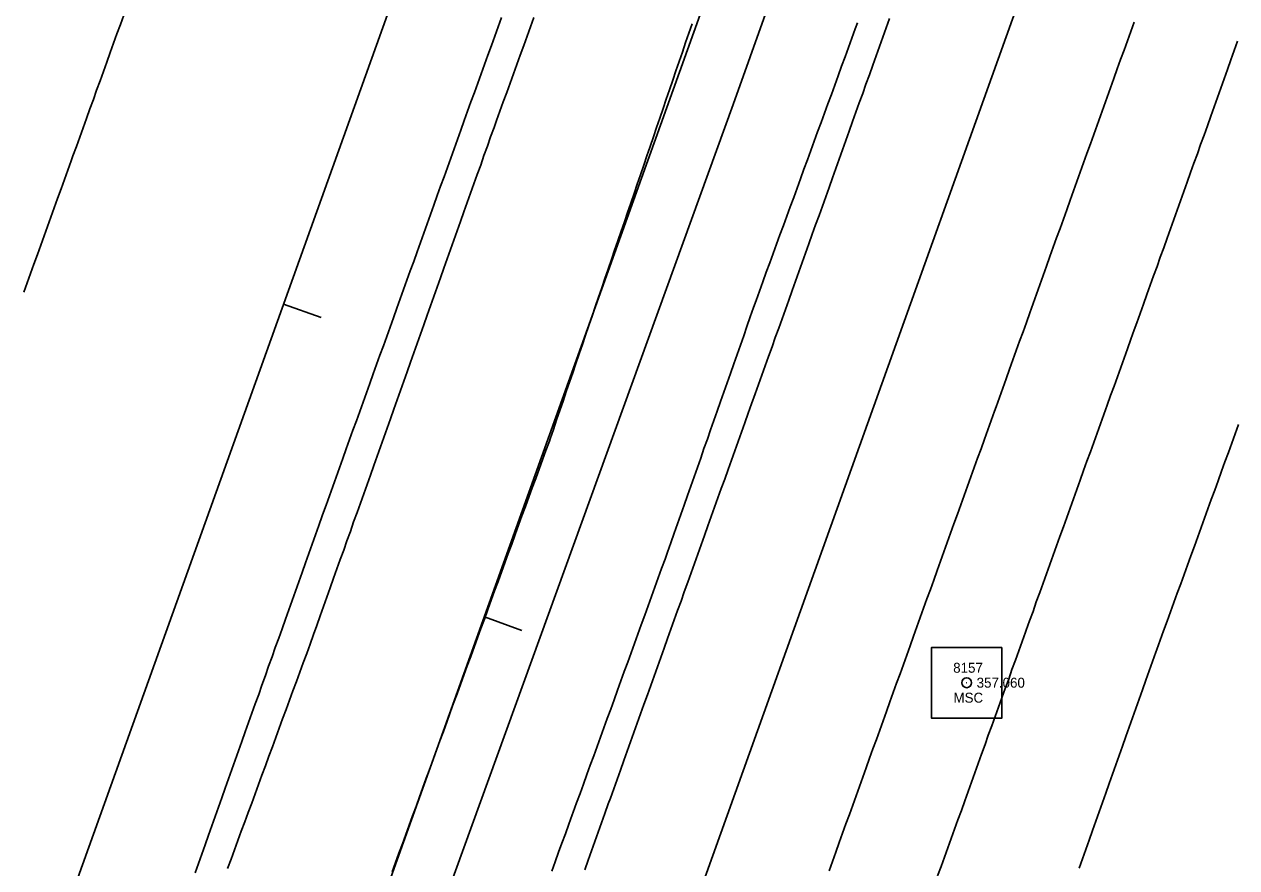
# Model space of a CAD drawing. Extents: x 1901471 to 1963503, y 756461 to 799997.
# Drawn here: x 1940682.2 to 1940803.7, y 779946.4 to 780031 of the extents above; entities that cross this region are included whole.
import ezdxf

# ---------------------------------------------------------------- set-up
doc = ezdxf.new("R2010")
doc.units = 0
for name, color, linetype in [('RD_EX_Fence_Other', 7, 'Continuous'), ('RD_EX_H2O', 7, 'Continuous'), ('RD_EX_Road', 7, 'Continuous'), ('RD_EX_Road_txCode', 7, 'Continuous'), ('RD_HC_Cl', 7, 'Continuous'), ('RD_HC_Data_Tic', 7, 'Continuous'), ('RD_HC_Survey', 7, 'Continuous'), ('RD_HC_txCode', 7, 'Continuous'), ('RD_SMD_Locator', 7, 'Continuous')]:
    doc.layers.add(name, color=color, linetype=linetype)

msp = doc.modelspace()

# ---------------------------------------------------------------- linework, layer by layer
at = {"layer": 'RD_EX_Fence_Other'}
msp.add_lwpolyline([(1940682.24, 779824.66), (1940695.89, 779863.73), (1940722.93, 779939.21), (1940753.27, 780022.99), (1940784.33, 780110.09), (1940815, 780196.43), (1940838.75, 780262), (1940849.69, 780291.88)], dxfattribs=at)
at = {"layer": 'RD_EX_H2O'}
for points in [[(1940719.09, 779946.02), (1940719.44, 779946.96), (1940719.78, 779947.9), (1940720.12, 779948.84), (1940720.46, 779949.77), (1940720.81, 779950.71), (1940721.15, 779951.65), (1940721.49, 779952.59), (1940721.83, 779953.53), (1940722.18, 779954.47), (1940722.52, 779955.41), (1940722.86, 779956.35), (1940723.2, 779957.29), (1940723.55, 779958.23), (1940723.89, 779959.17), (1940724.23, 779960.11), (1940724.58, 779961.05), (1940724.92, 779961.99), (1940725.26, 779962.93), (1940725.6, 779963.87), (1940725.95, 779964.81), (1940726.29, 779965.74), (1940726.63, 779966.68), (1940726.97, 779967.62), (1940727.32, 779968.56), (1940727.66, 779969.5), (1940728, 779970.44), (1940728.35, 779971.38), (1940728.69, 779972.32), (1940729.03, 779973.26), (1940729.37, 779974.2), (1940729.72, 779975.14), (1940730.06, 779976.08), (1940730.4, 779977.02), (1940730.74, 779977.96), (1940731.09, 779978.9), (1940731.43, 779979.84), (1940731.77, 779980.78), (1940732.11, 779981.71), (1940732.46, 779982.65), (1940732.8, 779983.59), (1940733.14, 779984.53), (1940733.49, 779985.47), (1940733.83, 779986.41), (1940734.17, 779987.35), (1940734.51, 779988.29), (1940734.86, 779989.23), (1940734.94, 779989.45), (1940735.26, 779990.39), (1940735.58, 779991.34), (1940735.91, 779992.29), (1940736.23, 779993.23), (1940736.55, 779994.18), (1940736.88, 779995.13), (1940737.2, 779996.07), (1940737.52, 779997.02), (1940737.85, 779997.96), (1940738.17, 779998.91), (1940738.49, 779999.86), (1940738.81, 780000.8), (1940738.81, 780000.8), (1940739.14, 780001.75), (1940739.46, 780002.7), (1940739.78, 780003.64), (1940740.11, 780004.59), (1940740.43, 780005.53), (1940740.75, 780006.48), (1940741.08, 780007.43), (1940741.4, 780008.37), (1940741.72, 780009.32), (1940742.05, 780010.27), (1940742.37, 780011.21), (1940742.69, 780012.16), (1940743.02, 780013.1), (1940743.34, 780014.05), (1940743.66, 780015), (1940743.99, 780015.94), (1940744.31, 780016.89), (1940744.63, 780017.84), (1940744.96, 780018.78), (1940745.28, 780019.73), (1940745.6, 780020.67), (1940745.93, 780021.62), (1940746.25, 780022.57), (1940746.57, 780023.51), (1940746.9, 780024.46), (1940747.22, 780025.41), (1940747.54, 780026.35), (1940747.87, 780027.3), (1940748.19, 780028.24), (1940748.51, 780029.19), (1940748.83, 780030.14), (1940749.16, 780031.08)], [(1940787.94, 779946.39), (1940788.28, 779947.33), (1940788.61, 779948.27), (1940788.95, 779949.21), (1940789.28, 779950.16), (1940789.62, 779951.1), (1940789.95, 779952.04), (1940790.29, 779952.98), (1940790.62, 779953.92), (1940790.96, 779954.87), (1940791.29, 779955.81), (1940791.63, 779956.75), (1940791.96, 779957.69), (1940792.3, 779958.63), (1940792.63, 779959.58), (1940792.97, 779960.52), (1940793.3, 779961.46), (1940793.64, 779962.4), (1940793.97, 779963.34), (1940794.31, 779964.29), (1940794.64, 779965.23), (1940794.98, 779966.17), (1940795.31, 779967.11), (1940795.65, 779968.05), (1940795.74, 779968.33), (1940796.08, 779969.27), (1940796.42, 779970.21), (1940796.42, 779970.21), (1940796.77, 779971.15), (1940797.11, 779972.09), (1940797.45, 779973.03), (1940797.79, 779973.97), (1940798.13, 779974.91), (1940798.47, 779975.85), (1940798.81, 779976.79), (1940799.15, 779977.73), (1940799.5, 779978.67), (1940799.84, 779979.61), (1940800.18, 779980.55), (1940800.52, 779981.49), (1940800.86, 779982.43), (1940801.2, 779983.37), (1940801.54, 779984.31), (1940801.88, 779985.25), (1940802.23, 779986.19), (1940802.57, 779987.13), (1940802.91, 779988.07), (1940803.25, 779989.01), (1940803.59, 779989.95), (1940803.93, 779990.89)]]:
    msp.add_lwpolyline(points, dxfattribs=at)
at = {"layer": 'RD_EX_Road'}
for points in [[(1940692.19, 780031.94), (1940691.86, 780031), (1940691.52, 780030.06), (1940691.18, 780029.12), (1940690.84, 780028.18), (1940690.5, 780027.24), (1940690.16, 780026.3), (1940689.82, 780025.36), (1940689.48, 780024.41), (1940689.15, 780023.47), (1940688.81, 780022.53), (1940688.47, 780021.59), (1940688.13, 780020.65), (1940687.79, 780019.71), (1940687.45, 780018.77), (1940687.11, 780017.83), (1940686.93, 780017.33), (1940686.59, 780016.39), (1940686.25, 780015.45), (1940685.91, 780014.51), (1940685.57, 780013.56), (1940685.23, 780012.62), (1940684.89, 780011.68), (1940684.56, 780010.74), (1940684.22, 780009.8), (1940683.88, 780008.86), (1940683.54, 780007.92), (1940683.2, 780006.98), (1940682.86, 780006.04), (1940682.52, 780005.1), (1940682.18, 780004.16)], [(1940730.06, 780031.71), (1940729.72, 780030.77), (1940729.38, 780029.83), (1940729.04, 780028.89), (1940728.7, 780027.94), (1940728.36, 780027), (1940728.02, 780026.06), (1940727.68, 780025.12), (1940727.34, 780024.18), (1940727, 780023.24), (1940726.66, 780022.31), (1940726.33, 780021.36), (1940725.99, 780020.42), (1940725.65, 780019.48), (1940725.31, 780018.54), (1940724.98, 780017.6), (1940724.64, 780016.66), (1940724.3, 780015.72), (1940723.96, 780014.78), (1940723.62, 780013.84), (1940723.29, 780012.89), (1940722.95, 780011.95), (1940722.61, 780011.01), (1940722.27, 780010.07), (1940721.93, 780009.13), (1940721.6, 780008.19), (1940721.26, 780007.25), (1940720.92, 780006.31), (1940720.58, 780005.37), (1940720.24, 780004.43), (1940719.91, 780003.48), (1940719.57, 780002.54), (1940719.23, 780001.6), (1940718.89, 780000.66), (1940718.55, 779999.72), (1940718.22, 779998.78), (1940717.88, 779997.84), (1940717.54, 779996.9), (1940717.2, 779995.96), (1940716.86, 779995.01), (1940716.53, 779994.07), (1940716.19, 779993.13), (1940715.85, 779992.19), (1940715.51, 779991.25), (1940715.17, 779990.31), (1940714.84, 779989.37), (1940714.5, 779988.43), (1940714.16, 779987.49), (1940713.82, 779986.54), (1940713.48, 779985.6), (1940713.15, 779984.66), (1940712.81, 779983.72), (1940712.47, 779982.78), (1940712.13, 779981.84), (1940712.09, 779981.71), (1940711.75, 779980.77), (1940711.42, 779979.83), (1940711.08, 779978.89), (1940710.75, 779977.95), (1940710.41, 779977), (1940710.08, 779976.06), (1940709.74, 779975.12), (1940709.4, 779974.18), (1940709.07, 779973.24), (1940708.73, 779972.29), (1940708.4, 779971.35), (1940708.06, 779970.41), (1940707.73, 779969.47), (1940707.39, 779968.53), (1940707.06, 779967.58), (1940706.72, 779966.64), (1940706.39, 779965.7), (1940706.05, 779964.76), (1940705.72, 779963.82), (1940705.38, 779962.87), (1940705.04, 779961.93), (1940704.71, 779960.99), (1940704.37, 779960.05), (1940704.04, 779959.11), (1940703.7, 779958.16), (1940703.37, 779957.22), (1940703.03, 779956.28), (1940702.7, 779955.34), (1940702.36, 779954.4), (1940702.03, 779953.45), (1940701.69, 779952.51), (1940701.36, 779951.57), (1940701.02, 779950.63), (1940700.68, 779949.69), (1940700.35, 779948.74), (1940700.01, 779947.8), (1940699.68, 779946.86), (1940699.34, 779945.92)], [(1940733.31, 780031.7), (1940732.97, 780030.76), (1940732.62, 780029.82), (1940732.28, 780028.88), (1940731.94, 780027.94), (1940731.6, 780027), (1940731.26, 780026.06), (1940730.92, 780025.12), (1940730.58, 780024.18), (1940730.24, 780023.24), (1940729.9, 780022.3), (1940729.56, 780021.36), (1940729.31, 780020.68), (1940728.97, 780019.74), (1940728.64, 780018.8), (1940728.3, 780017.85), (1940727.97, 780016.91), (1940727.63, 780015.97), (1940727.3, 780015.03), (1940726.96, 780014.08), (1940726.63, 780013.14), (1940726.29, 780012.2), (1940725.96, 780011.26), (1940725.62, 780010.32), (1940725.29, 780009.37), (1940724.95, 780008.43), (1940724.62, 780007.49), (1940724.29, 780006.55), (1940723.95, 780005.61), (1940723.62, 780004.66), (1940723.28, 780003.72), (1940722.95, 780002.78), (1940722.61, 780001.84), (1940722.28, 780000.89), (1940721.94, 779999.95), (1940721.61, 779999.01), (1940721.27, 779998.07), (1940720.94, 779997.13), (1940720.6, 779996.18), (1940720.27, 779995.24), (1940719.93, 779994.3), (1940719.6, 779993.36), (1940719.26, 779992.41), (1940718.93, 779991.47), (1940718.59, 779990.53), (1940718.26, 779989.59), (1940717.92, 779988.65), (1940717.59, 779987.7), (1940717.25, 779986.76), (1940716.92, 779985.82), (1940716.58, 779984.88), (1940716.25, 779983.93), (1940715.91, 779982.99), (1940715.58, 779982.05), (1940715.24, 779981.11), (1940714.91, 779980.17), (1940714.57, 779979.22), (1940714.24, 779978.28), (1940713.9, 779977.34), (1940713.57, 779976.4), (1940713.23, 779975.46), (1940712.9, 779974.51), (1940712.56, 779973.57), (1940712.23, 779972.63), (1940711.89, 779971.69), (1940711.56, 779970.74), (1940711.23, 779969.81), (1940710.88, 779968.87), (1940710.54, 779967.93), (1940710.19, 779967), (1940709.85, 779966.06), (1940709.5, 779965.12), (1940709.16, 779964.18), (1940708.81, 779963.24), (1940708.47, 779962.3), (1940708.12, 779961.36), (1940707.78, 779960.43), (1940707.43, 779959.49), (1940707.09, 779958.55), (1940706.74, 779957.61), (1940706.4, 779956.67), (1940706.05, 779955.73), (1940705.71, 779954.79), (1940705.36, 779953.86), (1940705.02, 779952.92), (1940704.67, 779951.98), (1940704.33, 779951.04), (1940703.98, 779950.1), (1940703.64, 779949.16), (1940703.29, 779948.22), (1940702.95, 779947.29), (1940702.6, 779946.35)], [(1940765.74, 780031.18), (1940765.51, 780030.57), (1940765.17, 780029.63), (1940764.83, 780028.69), (1940764.49, 780027.75), (1940764.14, 780026.81), (1940763.8, 780025.87), (1940763.46, 780024.93), (1940763.12, 780023.99), (1940762.77, 780023.06), (1940762.43, 780022.12), (1940762.09, 780021.18), (1940761.74, 780020.24), (1940761.4, 780019.3), (1940761.06, 780018.36), (1940760.72, 780017.42), (1940760.37, 780016.48), (1940760.03, 780015.54), (1940759.69, 780014.6), (1940759.35, 780013.66), (1940759, 780012.72), (1940758.66, 780011.78), (1940758.32, 780010.84), (1940757.97, 780009.9), (1940757.63, 780008.96), (1940757.29, 780008.03), (1940756.95, 780007.09), (1940756.6, 780006.15), (1940756.26, 780005.21), (1940755.92, 780004.27), (1940755.58, 780003.33), (1940755.33, 780002.62), (1940754.99, 780001.67), (1940754.66, 780000.73), (1940754.33, 779999.79), (1940754, 779998.84), (1940753.67, 779997.9), (1940753.34, 779996.96), (1940753.01, 779996.01), (1940752.67, 779995.07), (1940752.34, 779994.13), (1940752.01, 779993.18), (1940751.68, 779992.24), (1940751.35, 779991.3), (1940751.02, 779990.35), (1940750.69, 779989.41), (1940750.35, 779988.47), (1940750.02, 779987.52), (1940749.69, 779986.58), (1940749.36, 779985.64), (1940749.03, 779984.69), (1940748.7, 779983.75), (1940748.37, 779982.81), (1940748.03, 779981.86), (1940747.7, 779980.92), (1940747.37, 779979.98), (1940747.04, 779979.03), (1940746.71, 779978.09), (1940746.46, 779977.39), (1940746.11, 779976.45), (1940745.77, 779975.51), (1940745.43, 779974.57), (1940745.09, 779973.63), (1940744.75, 779972.69), (1940744.41, 779971.75), (1940744.07, 779970.81), (1940743.73, 779969.87), (1940743.39, 779968.93), (1940743.05, 779967.99), (1940742.71, 779967.05), (1940742.36, 779966.11), (1940742.02, 779965.17), (1940741.68, 779964.23), (1940741.34, 779963.29), (1940741, 779962.35), (1940740.66, 779961.41), (1940740.32, 779960.47), (1940739.98, 779959.53), (1940739.64, 779958.59), (1940739.3, 779957.65), (1940738.96, 779956.71), (1940738.61, 779955.77), (1940738.27, 779954.83), (1940737.93, 779953.89), (1940737.59, 779952.95), (1940737.25, 779952.01), (1940737.15, 779951.73), (1940736.8, 779950.79), (1940736.46, 779949.85), (1940736.12, 779948.91), (1940735.77, 779947.98), (1940735.43, 779947.04), (1940735.09, 779946.1)], [(1940768.95, 780031.62), (1940768.61, 780030.68), (1940768.28, 780029.74), (1940767.94, 780028.79), (1940767.6, 780027.85), (1940767.27, 780026.91), (1940766.93, 780025.97), (1940766.59, 780025.03), (1940766.26, 780024.09), (1940765.92, 780023.14), (1940765.58, 780022.2), (1940765.25, 780021.26), (1940764.91, 780020.32), (1940764.57, 780019.38), (1940764.24, 780018.44), (1940763.9, 780017.49), (1940763.56, 780016.55), (1940763.23, 780015.61), (1940762.89, 780014.67), (1940762.55, 780013.73), (1940762.22, 780012.79), (1940761.88, 780011.84), (1940761.54, 780010.9), (1940761.21, 780009.96), (1940760.87, 780009.02), (1940760.53, 780008.08), (1940760.2, 780007.14), (1940759.86, 780006.2), (1940759.52, 780005.25), (1940759.19, 780004.31), (1940758.85, 780003.37), (1940758.51, 780002.43), (1940758.18, 780001.49), (1940757.84, 780000.55), (1940757.5, 779999.6), (1940757.17, 779998.66), (1940756.83, 779997.72), (1940756.49, 779996.78), (1940756.16, 779995.84), (1940755.82, 779994.9), (1940755.48, 779993.95), (1940755.12, 779992.95), (1940754.79, 779992.01), (1940754.45, 779991.07), (1940754.11, 779990.13), (1940753.78, 779989.19), (1940753.44, 779988.24), (1940753.1, 779987.3), (1940752.76, 779986.36), (1940752.43, 779985.42), (1940752.09, 779984.48), (1940751.75, 779983.54), (1940751.42, 779982.6), (1940751.08, 779981.65), (1940750.74, 779980.71), (1940750.41, 779979.77), (1940750.07, 779978.83), (1940749.73, 779977.89), (1940749.4, 779976.95), (1940749.06, 779976), (1940748.72, 779975.06), (1940748.38, 779974.12), (1940748.05, 779973.18), (1940747.71, 779972.24), (1940747.37, 779971.3), (1940747.04, 779970.36), (1940746.7, 779969.41), (1940746.36, 779968.47), (1940746.03, 779967.53), (1940745.69, 779966.59), (1940745.35, 779965.65), (1940745.02, 779964.71), (1940744.68, 779963.77), (1940744.34, 779962.82), (1940744, 779961.88), (1940743.67, 779960.94), (1940743.33, 779960), (1940742.99, 779959.06), (1940742.66, 779958.12), (1940742.32, 779957.18), (1940741.98, 779956.23), (1940741.65, 779955.29), (1940741.31, 779954.35), (1940740.97, 779953.41), (1940740.76, 779952.83), (1940740.43, 779951.89), (1940740.09, 779950.95), (1940739.75, 779950.01), (1940739.42, 779949.06), (1940739.08, 779948.12), (1940738.74, 779947.18), (1940738.4, 779946.24)], [(1940793.46, 780031.25), (1940793.12, 780030.31), (1940792.79, 780029.37), (1940792.45, 780028.43), (1940792.11, 780027.49), (1940791.77, 780026.55), (1940791.44, 780025.6), (1940791.1, 780024.66), (1940790.76, 780023.72), (1940790.42, 780022.78), (1940790.09, 780021.84), (1940789.75, 780020.9), (1940789.41, 780019.96), (1940789.08, 780019.02), (1940789.08, 780019.02), (1940788.74, 780018.07), (1940788.4, 780017.13), (1940788.06, 780016.19), (1940787.73, 780015.25), (1940787.39, 780014.31), (1940787.05, 780013.37), (1940786.71, 780012.43), (1940786.38, 780011.48), (1940786.04, 780010.54), (1940785.7, 780009.6), (1940785.36, 780008.66), (1940785.03, 780007.72), (1940784.69, 780006.78), (1940784.35, 780005.84), (1940784.01, 780004.9), (1940783.68, 780003.95), (1940783.34, 780003.01), (1940783, 780002.07), (1940782.66, 780001.13), (1940782.33, 780000.19), (1940781.99, 779999.25), (1940781.65, 779998.31), (1940781.31, 779997.36), (1940780.98, 779996.42), (1940780.64, 779995.48), (1940780.3, 779994.54), (1940779.96, 779993.6), (1940779.63, 779992.66), (1940779.47, 779992.23), (1940779.13, 779991.29), (1940778.8, 779990.35), (1940778.46, 779989.41), (1940778.12, 779988.46), (1940777.78, 779987.52), (1940777.44, 779986.58), (1940777.1, 779985.64), (1940776.76, 779984.7), (1940776.43, 779983.76), (1940776.09, 779982.82), (1940775.75, 779981.88), (1940775.41, 779980.94), (1940775.07, 779980), (1940774.73, 779979.06), (1940774.4, 779978.11), (1940774.06, 779977.17), (1940773.72, 779976.23), (1940773.38, 779975.29), (1940773.04, 779974.35), (1940772.7, 779973.41), (1940772.37, 779972.47), (1940772.03, 779971.53), (1940771.69, 779970.59), (1940771.35, 779969.65), (1940771.01, 779968.7), (1940770.67, 779967.76), (1940770.34, 779966.82), (1940770, 779965.88), (1940769.66, 779964.94), (1940769.32, 779964), (1940768.98, 779963.06), (1940768.64, 779962.12), (1940768.3, 779961.18), (1940767.97, 779960.24), (1940767.63, 779959.3), (1940767.63, 779959.3), (1940767.29, 779958.35), (1940766.95, 779957.41), (1940766.61, 779956.47), (1940766.27, 779955.53), (1940765.94, 779954.59), (1940765.6, 779953.65), (1940765.26, 779952.71), (1940764.92, 779951.77), (1940764.58, 779950.83), (1940764.24, 779949.89), (1940763.91, 779948.95), (1940763.57, 779948), (1940763.23, 779947.06), (1940762.89, 779946.12)], [(1940803.84, 780029.33), (1940803.5, 780028.39), (1940803.16, 780027.45), (1940802.83, 780026.5), (1940802.49, 780025.56), (1940802.15, 780024.62), (1940801.82, 780023.68), (1940801.48, 780022.74), (1940801.14, 780021.8), (1940800.81, 780020.85), (1940800.47, 780019.91), (1940800.13, 780018.97), (1940799.8, 780018.03), (1940799.46, 780017.09), (1940799.12, 780016.15), (1940798.79, 780015.2), (1940798.45, 780014.26), (1940798.11, 780013.32), (1940797.78, 780012.38), (1940797.44, 780011.44), (1940797.1, 780010.5), (1940796.77, 780009.56), (1940796.43, 780008.61), (1940796.09, 780007.67), (1940795.76, 780006.73), (1940795.42, 780005.79), (1940795.08, 780004.85), (1940794.75, 780003.91), (1940794.41, 780002.96), (1940794.07, 780002.02), (1940793.74, 780001.08), (1940793.48, 780000.37), (1940793.14, 779999.43), (1940793.14, 779999.43), (1940792.8, 779998.49), (1940792.47, 779997.55), (1940792.13, 779996.61), (1940791.79, 779995.67), (1940791.45, 779994.73), (1940791.11, 779993.79), (1940790.77, 779992.84), (1940790.43, 779991.9), (1940790.1, 779990.96), (1940789.76, 779990.02), (1940789.42, 779989.08), (1940789.08, 779988.14), (1940788.74, 779987.2), (1940788.4, 779986.26), (1940788.07, 779985.32), (1940787.73, 779984.38), (1940787.39, 779983.44), (1940787.05, 779982.49), (1940786.71, 779981.55), (1940786.37, 779980.61), (1940786.03, 779979.67), (1940785.7, 779978.73), (1940785.36, 779977.79), (1940785.02, 779976.85), (1940784.68, 779975.91), (1940784.34, 779974.97), (1940784, 779974.03), (1940783.66, 779973.09), (1940783.33, 779972.14), (1940782.99, 779971.2), (1940782.65, 779970.26), (1940782.58, 779970.07), (1940782.24, 779969.13), (1940781.9, 779968.19), (1940781.56, 779967.25), (1940781.22, 779966.3), (1940780.89, 779965.36), (1940780.55, 779964.42), (1940780.21, 779963.48), (1940779.87, 779962.54), (1940779.53, 779961.6), (1940779.19, 779960.66), (1940778.85, 779959.72), (1940778.52, 779958.78), (1940778.18, 779957.84), (1940777.84, 779956.9), (1940777.5, 779955.96), (1940777.16, 779955.01), (1940776.82, 779954.07), (1940776.48, 779953.13), (1940776.15, 779952.19), (1940775.81, 779951.25), (1940775.47, 779950.31), (1940775.13, 779949.37), (1940774.79, 779948.43), (1940774.45, 779947.49), (1940774.11, 779946.55), (1940773.77, 779945.61)]]:
    msp.add_lwpolyline(points, dxfattribs=at)
at = {"layer": 'RD_HC_Cl'}
for p, q in [((1941878.42, 783269.07), (1940045.23, 778152.54)), ((1941906.2, 783259.59), (1940073.41, 778143.37)), ((1941934.1, 783249.34), (1940101.04, 778132.85))]:
    msp.add_line(p, q, dxfattribs=at)
at = {"layer": 'RD_HC_Data_Tic'}
for p, q in [((1940708.21, 780002.96), (1940711.98, 780001.61)), ((1940728.34, 779971.59), (1940732.1, 779970.24))]:
    msp.add_line(p, q, dxfattribs=at)
at = {"layer": 'RD_HC_Survey'}
msp.add_lwpolyline([(1940780.21, 779968.52), (1940773.14, 779968.52), (1940773.14, 779961.45), (1940780.21, 779961.45)], close=True, dxfattribs=at)
msp.add_circle((1940776.68, 779964.99), 0.5, dxfattribs=at)
at = {"layer": 'RD_SMD_Locator'}
msp.add_circle((1940776.68, 779964.99), 0.001, dxfattribs=at)

# ---------------------------------------------------------------- texts
at = {"layer": 'RD_EX_Road_txCode'}
msp.add_text('357.060', height=1, dxfattribs=at).set_placement((1940777.68, 779964.49))
at = {"layer": 'RD_HC_txCode'}
for s, p in [('8157', (1940775.33, 779965.99)), ('MSC', (1940775.36, 779962.99))]:
    msp.add_text(s, height=1, dxfattribs=at).set_placement(p)

doc.saveas('drawing.dxf')
